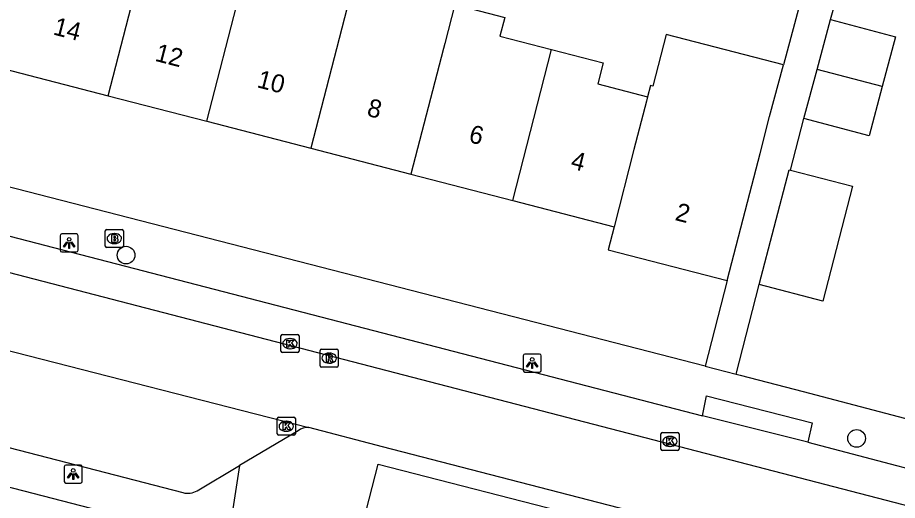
# Model space of a CAD drawing. Extents: x 163686 to 164493, y 382719 to 383870.
# Drawn here: x 164120.25 to 164168.98, y 383140.51 to 383167.24 of the extents above; entities that cross this region are included whole.
import ezdxf

# ---------------------------------------------------------------- set-up
doc = ezdxf.new("R2010")
doc.units = 0
for name, color, linetype in [('IMGEO_Boom', 7, 'Continuous'), ('IMGEO_Brandkraan', 7, 'Continuous'), ('IMGEO_Kolk', 7, 'Continuous'), ('IMGEO_Lichtpunt', 7, 'Continuous'), ('IMGEO_Pand', 7, 'Continuous'), ('IMGEO_Pand_nummerreeks', 7, 'Continuous'), ('IMGEO_Rijbaan_lokaal_open', 7, 'Continuous'), ('IMGEO_Rioolput', 7, 'Continuous'), ('IMGEO_Voetpad_open', 7, 'Continuous')]:
    doc.layers.add(name, color=color, linetype=linetype)

msp = doc.modelspace()

# ---------------------------------------------------------------- linework, layer by layer
at = {"layer": 'IMGEO_Boom'}
for centre in [(164126.253, 383154.088), (164166.716, 383143.942)]:
    msp.add_circle(centre, 0.489, dxfattribs=at)
at = {"layer": 'IMGEO_Brandkraan'}
for p, q in [((164125.104, 383154.579), (164125.104, 383155.431)), ((164125.179, 383155.505), (164126.031, 383155.505)), ((164125.592, 383155.285), (164125.617, 383155.285)), ((164126.105, 383155.431), (164126.105, 383154.579)), ((164125.615, 383154.725), (164125.59, 383154.725)), ((164126.031, 383154.505), (164125.179, 383154.505))]:
    msp.add_line(p, q, dxfattribs=at)
for points in [[(164125.104, 383154.579), (164125.104, 383155.431)], [(164125.179, 383155.505), (164126.031, 383155.505)], [(164125.452, 383155.205), (164125.452, 383154.805), (164125.665, 383154.805)], [(164125.683, 383155.205), (164125.452, 383155.205)], [(164125.631, 383155.124), (164125.577, 383155.124), (164125.577, 383155.048)], [(164126.105, 383155.431), (164126.105, 383154.579)], [(164125.577, 383155.048), (164125.63, 383155.048)], [(164125.639, 383154.972), (164125.577, 383154.972), (164125.577, 383154.891)], [(164125.577, 383154.891), (164125.639, 383154.891)], [(164126.031, 383154.505), (164125.179, 383154.505)]]:
    msp.add_lwpolyline(points, dxfattribs=at)
for centre, radius, start, end in [((164125.181, 383155.429), 0.0765, 91.552, 178.448), ((164125.181, 383155.429), 0.0765, 91.552, 178.448), ((164125.632, 383155.086), 0.0379, 267.8285, 90.9355), ((164125.687, 383155.06), 0.145, 59.4692, 91.5367), ((164125.712, 383155.107), 0.0922, 285.5137, 58.1501), ((164126.029, 383155.429), 0.0765, 1.552, 88.448), ((164126.029, 383155.429), 0.0765, 1.552, 88.448), ((164125.64, 383154.931), 0.0404, 269.8759, 90.5077), ((164125.671, 383155.056), 0.251, 268.6676, 293.5347), ((164125.717, 383154.915), 0.105, 301.3115, 78.989), ((164125.181, 383154.581), 0.0765, 181.552, 268.448), ((164125.181, 383154.581), 0.0765, 181.552, 268.448), ((164126.029, 383154.581), 0.0765, 271.552, 358.448), ((164126.029, 383154.581), 0.0765, 271.552, 358.448)]:
    msp.add_arc(centre, radius, start, end, dxfattribs=at)
for centre, major_axis, ratio, start_param, end_param in [((164125.591, 383155.005), (-0.387, 0.002), 0.722429, 4.712389, 7.853982), ((164125.616, 383155.005), (-0.39, 0.002), 0.717154, 1.570796, 4.712389)]:
    msp.add_ellipse(centre, major_axis=major_axis, ratio=ratio, start_param=start_param, end_param=end_param, dxfattribs=at)
at = {"layer": 'IMGEO_Kolk'}
for p, q in [((164134.833, 383148.763), (164134.833, 383149.615)), ((164134.908, 383149.689), (164135.76, 383149.689)), ((164135.321, 383149.469), (164135.346, 383149.469)), ((164135.834, 383149.615), (164135.834, 383148.763)), ((164135.344, 383148.909), (164135.319, 383148.909)), ((164135.76, 383148.689), (164134.908, 383148.689)), ((164134.629, 383144.188), (164134.629, 383145.04)), ((164134.704, 383145.114), (164135.556, 383145.114)), ((164135.117, 383144.894), (164135.142, 383144.894)), ((164135.63, 383145.04), (164135.63, 383144.188)), ((164135.556, 383144.114), (164134.704, 383144.114)), ((164135.14, 383144.334), (164135.115, 383144.334)), ((164155.879, 383143.348), (164155.879, 383144.2)), ((164155.954, 383144.274), (164156.806, 383144.274)), ((164156.367, 383144.054), (164156.392, 383144.054)), ((164156.88, 383144.2), (164156.88, 383143.348)), ((164156.39, 383143.494), (164156.365, 383143.494)), ((164156.806, 383143.274), (164155.954, 383143.274))]:
    msp.add_line(p, q, dxfattribs=at)
for points in [[(164134.833, 383148.763), (164134.833, 383149.615)], [(164134.908, 383149.689), (164135.76, 383149.689)], [(164135.154, 383149.389), (164135.277, 383149.389), (164135.277, 383149.238), (164135.407, 383149.389), (164135.571, 383149.389), (164135.425, 383149.238), (164135.578, 383148.989), (164135.426, 383148.989), (164135.341, 383149.153), (164135.277, 383149.086), (164135.277, 383148.989), (164135.154, 383148.989), (164135.154, 383149.389)], [(164135.834, 383149.615), (164135.834, 383148.763)], [(164135.76, 383148.689), (164134.908, 383148.689)], [(164134.629, 383144.188), (164134.629, 383145.04)], [(164134.704, 383145.114), (164135.556, 383145.114)], [(164135.63, 383145.04), (164135.63, 383144.188)], [(164134.95, 383144.814), (164135.073, 383144.814), (164135.073, 383144.663), (164135.203, 383144.814), (164135.367, 383144.814), (164135.221, 383144.663), (164135.374, 383144.414), (164135.222, 383144.414), (164135.137, 383144.578), (164135.073, 383144.511), (164135.073, 383144.414), (164134.95, 383144.414), (164134.95, 383144.814)], [(164135.556, 383144.114), (164134.704, 383144.114)], [(164155.879, 383143.348), (164155.879, 383144.2)], [(164155.954, 383144.274), (164156.806, 383144.274)], [(164156.2, 383143.974), (164156.323, 383143.974), (164156.323, 383143.823), (164156.453, 383143.974), (164156.617, 383143.974), (164156.471, 383143.823), (164156.624, 383143.574), (164156.472, 383143.574), (164156.387, 383143.738), (164156.323, 383143.671), (164156.323, 383143.574), (164156.2, 383143.574), (164156.2, 383143.974)], [(164156.88, 383144.2), (164156.88, 383143.348)], [(164156.806, 383143.274), (164155.954, 383143.274)]]:
    msp.add_lwpolyline(points, dxfattribs=at)
for centre, start, end in [((164134.91, 383149.613), 91.552, 178.448), ((164134.91, 383149.613), 91.552, 178.448), ((164135.758, 383149.613), 1.552, 88.448), ((164135.758, 383149.613), 1.552, 88.448), ((164134.91, 383148.765), 181.552, 268.448), ((164134.91, 383148.765), 181.552, 268.448), ((164135.758, 383148.765), 271.552, 358.448), ((164135.758, 383148.765), 271.552, 358.448), ((164134.706, 383145.038), 91.552, 178.448), ((164134.706, 383145.038), 91.552, 178.448), ((164135.554, 383145.038), 1.552, 88.448), ((164135.554, 383145.038), 1.552, 88.448), ((164134.706, 383144.19), 181.552, 268.448), ((164134.706, 383144.19), 181.552, 268.448), ((164135.554, 383144.19), 271.552, 358.448), ((164135.554, 383144.19), 271.552, 358.448), ((164155.956, 383144.198), 91.552, 178.448), ((164155.956, 383144.198), 91.552, 178.448), ((164156.804, 383144.198), 1.552, 88.448), ((164156.804, 383144.198), 1.552, 88.448), ((164155.956, 383143.35), 181.552, 268.448), ((164155.956, 383143.35), 181.552, 268.448), ((164156.804, 383143.35), 271.552, 358.448), ((164156.804, 383143.35), 271.552, 358.448)]:
    msp.add_arc(centre, 0.0765, start, end, dxfattribs=at)
for centre, major_axis, ratio, start_param, end_param in [((164135.32, 383149.189), (-0.387, 0.002), 0.722429, 4.712389, 7.853982), ((164135.345, 383149.189), (-0.39, 0.002), 0.717154, 1.570796, 4.712389), ((164135.116, 383144.614), (-0.387, 0.002), 0.722429, 4.712389, 7.853982), ((164135.141, 383144.614), (-0.39, 0.002), 0.717154, 1.570796, 4.712389), ((164156.366, 383143.774), (-0.387, 0.002), 0.722429, 4.712389, 7.853982), ((164156.391, 383143.774), (-0.39, 0.002), 0.717154, 1.570796, 4.712389)]:
    msp.add_ellipse(centre, major_axis=major_axis, ratio=ratio, start_param=start_param, end_param=end_param, dxfattribs=at)
at = {"layer": 'IMGEO_Lichtpunt'}
for p, q in [((164122.605, 383155.165), (164122.605, 383154.358)), ((164122.605, 383155.165), (164122.605, 383154.358)), ((164123.507, 383155.26), (164122.699, 383155.26)), ((164123.507, 383155.26), (164122.699, 383155.26)), ((164123.601, 383154.358), (164123.601, 383155.165)), ((164123.601, 383154.358), (164123.601, 383155.165)), ((164122.699, 383154.264), (164123.507, 383154.264)), ((164122.699, 383154.264), (164123.507, 383154.264)), ((164148.251, 383148.515), (164148.251, 383147.708)), ((164148.251, 383148.515), (164148.251, 383147.708)), ((164149.153, 383148.61), (164148.345, 383148.61)), ((164149.153, 383148.61), (164148.345, 383148.61)), ((164149.247, 383147.708), (164149.247, 383148.515)), ((164149.247, 383147.708), (164149.247, 383148.515)), ((164148.345, 383147.614), (164149.153, 383147.614)), ((164148.345, 383147.614), (164149.153, 383147.614)), ((164123.732, 383142.465), (164122.924, 383142.465)), ((164123.732, 383142.465), (164122.924, 383142.465)), ((164122.83, 383142.37), (164122.83, 383141.563)), ((164122.83, 383142.37), (164122.83, 383141.563)), ((164123.826, 383141.563), (164123.826, 383142.37)), ((164123.826, 383141.563), (164123.826, 383142.37)), ((164122.924, 383141.469), (164123.732, 383141.469)), ((164122.924, 383141.469), (164123.732, 383141.469))]:
    msp.add_line(p, q, dxfattribs=at)
for points in [[(164122.979, 383154.829), (164123.018, 383154.801), (164122.83, 383154.539), (164122.792, 383154.566), (164122.979, 383154.829)], [(164123.081, 383154.781), (164123.128, 383154.781), (164123.128, 383154.459), (164123.081, 383154.459), (164123.081, 383154.781)], [(164123.191, 383154.801), (164123.229, 383154.828), (164123.416, 383154.566), (164123.377, 383154.538), (164123.191, 383154.801)], [(164148.625, 383148.179), (164148.664, 383148.151), (164148.476, 383147.889), (164148.438, 383147.916), (164148.625, 383148.179)], [(164148.727, 383148.131), (164148.774, 383148.131), (164148.774, 383147.809), (164148.727, 383147.809), (164148.727, 383148.131)], [(164148.837, 383148.151), (164148.875, 383148.178), (164149.062, 383147.916), (164149.023, 383147.888), (164148.837, 383148.151)], [(164123.204, 383142.034), (164123.243, 383142.006), (164123.055, 383141.744), (164123.017, 383141.771), (164123.204, 383142.034)], [(164123.306, 383141.986), (164123.353, 383141.986), (164123.353, 383141.664), (164123.306, 383141.664), (164123.306, 383141.986)], [(164123.416, 383142.006), (164123.454, 383142.033), (164123.641, 383141.771), (164123.602, 383141.743), (164123.416, 383142.006)]]:
    msp.add_lwpolyline(points, dxfattribs=at)
for centre in [(164123.104, 383154.963), (164148.75, 383148.313), (164123.329, 383142.168)]:
    msp.add_circle(centre, 0.0994, dxfattribs=at)
for centre, start, end in [((164122.699, 383155.165), 90, 180), ((164122.699, 383155.165), 90, 180), ((164123.507, 383155.165), 0, 90), ((164123.507, 383155.165), 0, 90), ((164122.699, 383154.358), 180, 270), ((164122.699, 383154.358), 180, 270), ((164123.507, 383154.358), 270, 0), ((164123.507, 383154.358), 270, 360), ((164148.345, 383148.515), 90, 180), ((164148.345, 383148.515), 90, 180), ((164149.153, 383148.515), 0, 90), ((164149.153, 383148.515), 0, 90), ((164148.345, 383147.708), 180, 270), ((164148.345, 383147.708), 180, 270), ((164149.153, 383147.708), 270, 0), ((164149.153, 383147.708), 270, 360), ((164122.924, 383142.37), 90, 180), ((164122.924, 383142.37), 90, 180), ((164123.732, 383142.37), 0, 90), ((164123.732, 383142.37), 0, 90), ((164122.924, 383141.563), 180, 270), ((164122.924, 383141.563), 180, 270), ((164123.732, 383141.563), 270, 0), ((164123.732, 383141.563), 270, 360)]:
    msp.add_arc(centre, 0.0946, start, end, dxfattribs=at)
at = {"layer": 'IMGEO_Pand'}
for points in [[(164125.256, 383162.914), (164127.401, 383171.225), (164127.447, 383171.406)], [(164130.721, 383161.5), (164132.516, 383168.457), (164132.583, 383168.714)], [(164138.622, 383168.313), (164136.48, 383160.01)], [(164144.459, 383167.962), (164143.901, 383165.802), (164143.833, 383165.537), (164142.036, 383158.573)], [(164144.459, 383167.962), (164147.232, 383167.244), (164146.965, 383166.213), (164149.824, 383165.473)], [(164164.523, 383164.366), (164165.262, 383167.142)], [(164165.262, 383167.142), (164168.872, 383166.181), (164168.139, 383163.426)], [(164116.548, 383165.912), (164119.606, 383165.12), (164119.425, 383164.422), (164125.256, 383162.914)], [(164162.663, 383164.627), (164156.172, 383166.308), (164155.43, 383163.442), (164155.299, 383163.476), (164155.139, 383162.858)], [(164147.668, 383157.116), (164149.824, 383165.473)], [(164149.824, 383165.473), (164152.678, 383164.735), (164152.377, 383163.573), (164155.139, 383162.858)], [(164159.549, 383152.678), (164160.801, 383157.519), (164161.368, 383159.71), (164161.9, 383161.767), (164162.663, 383164.627)], [(164163.801, 383161.654), (164164.523, 383164.366)], [(164168.139, 383163.426), (164164.523, 383164.366)], [(164168.139, 383163.426), (164167.412, 383160.693), (164163.801, 383161.654)], [(164125.256, 383162.914), (164130.721, 383161.5)], [(164155.139, 383162.858), (164155.077, 383162.617), (164154.387, 383159.942), (164153.284, 383155.663)], [(164130.721, 383161.5), (164136.48, 383160.01)], [(164136.48, 383160.01), (164142.036, 383158.573)], [(164142.036, 383158.573), (164147.668, 383157.116)], [(164161.326, 383152.458), (164162.972, 383158.819), (164163.062, 383158.796)], [(164163.062, 383158.796), (164166.486, 383157.91), (164164.841, 383151.549), (164161.326, 383152.458)], [(164147.668, 383157.116), (164153.284, 383155.663)], [(164153.284, 383155.663), (164152.953, 383154.385), (164159.549, 383152.678)], [(164136.228, 383127.03), (164137.829, 383133.264), (164137.427, 383133.367), (164138.165, 383136.237), (164138.574, 383136.131), (164140.215, 383142.52), (164151.577, 383139.602)]]:
    msp.add_lwpolyline(points, dxfattribs=at)
at = {"layer": 'IMGEO_Rijbaan_lokaal_open'}
for points in [[(164176.893, 383138.284), (164107.356, 383156.336), (164055.386, 383169.723)], [(164119.374, 383148.903), (164136.378, 383144.539)], [(164158.955, 383138.686), (164140.46, 383143.471), (164136.378, 383144.539)]]:
    msp.add_lwpolyline(points, dxfattribs=at)
at = {"layer": 'IMGEO_Rioolput'}
for p, q in [((164137.001, 383147.96), (164137.001, 383148.812)), ((164137.076, 383148.886), (164137.928, 383148.886)), ((164138.002, 383148.812), (164138.002, 383147.96)), ((164137.489, 383148.666), (164137.514, 383148.666)), ((164137.928, 383147.886), (164137.076, 383147.886)), ((164137.512, 383148.106), (164137.487, 383148.106))]:
    msp.add_line(p, q, dxfattribs=at)
for points in [[(164137.001, 383147.96), (164137.001, 383148.812)], [(164137.076, 383148.886), (164137.928, 383148.886)], [(164138.002, 383148.812), (164138.002, 383147.96)], [(164137.59, 383148.584), (164137.338, 383148.586), (164137.338, 383148.186)], [(164137.338, 383148.186), (164137.462, 383148.186), (164137.462, 383148.348), (164137.473, 383148.348)], [(164137.516, 383148.505), (164137.462, 383148.505), (164137.462, 383148.424)], [(164137.462, 383148.424), (164137.514, 383148.424)], [(164137.52, 383148.319), (164137.591, 383148.186), (164137.731, 383148.186), (164137.666, 383148.312)], [(164137.928, 383147.886), (164137.076, 383147.886)]]:
    msp.add_lwpolyline(points, dxfattribs=at)
for centre, radius, start, end in [((164137.078, 383148.81), 0.0765, 91.552, 178.448), ((164137.078, 383148.81), 0.0765, 91.552, 178.448), ((164137.926, 383148.81), 0.0765, 1.552, 88.448), ((164137.926, 383148.81), 0.0765, 1.552, 88.448), ((164137.472, 383148.295), 0.0533, 26.0293, 88.6989), ((164137.498, 383148.613), 0.19, 274.7715, 282.9687), ((164137.522, 383148.409), 0.0964, 77.0061, 93.1865), ((164137.536, 383148.466), 0.0378, 276.6634, 79.6772), ((164137.589, 383148.474), 0.109, 350.3612, 89.416), ((164137.587, 383148.474), 0.112, 277.5842, 350.9817), ((164137.571, 383148.259), 0.108, 29.5134, 73.7905), ((164137.078, 383147.962), 0.0765, 181.552, 268.448), ((164137.078, 383147.962), 0.0765, 181.552, 268.448), ((164137.926, 383147.962), 0.0765, 271.552, 358.448), ((164137.926, 383147.962), 0.0765, 271.552, 358.448)]:
    msp.add_arc(centre, radius, start, end, dxfattribs=at)
for centre, major_axis, ratio, start_param, end_param in [((164137.488, 383148.386), (-0.387, 0.002), 0.722429, 4.712389, 7.853982), ((164137.513, 383148.386), (-0.39, 0.002), 0.717154, 1.570796, 4.712389)]:
    msp.add_ellipse(centre, major_axis=major_axis, ratio=ratio, start_param=start_param, end_param=end_param, dxfattribs=at)
at = {"layer": 'IMGEO_Voetpad_open'}
for points in [[(164165.262, 383167.142), (164166.139, 383170.212)], [(164163.955, 383169.468), (164162.663, 383164.627)], [(164163.062, 383158.796), (164163.801, 383161.654)], [(164158.327, 383147.934), (164118.294, 383158.243), (164114.798, 383159.148)], [(164118.793, 383155.404), (164158.179, 383145.198)], [(164159.549, 383152.678), (164158.327, 383147.934)], [(164160.047, 383147.491), (164161.326, 383152.458)], [(164111.09, 383149.999), (164112.443, 383149.662), (164113.392, 383149.426), (164113.4, 383145.174), (164113.496, 383142.861), (164131.864, 383138.13)], [(164158.327, 383147.934), (164160.047, 383147.491)], [(164160.047, 383147.491), (164160.268, 383147.434), (164163.748, 383146.536), (164178.77, 383142.588)], [(164158.179, 383145.198), (164158.404, 383146.3), (164164.26, 383144.799), (164164.014, 383143.739)], [(164164.014, 383143.739), (164158.179, 383145.198)], [(164115.462, 383144.539), (164129.402, 383140.94)], [(164135.788, 383144.369), (164132.544, 383142.44)], [(164164.014, 383143.739), (164174.26, 383141.034)], [(164130.197, 383141.044), (164132.544, 383142.44)], [(164132.544, 383142.44), (164131.864, 383138.13)]]:
    msp.add_lwpolyline(points, dxfattribs=at)
for centre, radius, start, end in [((164136.317, 383143.643), 0.898, 86.0781, 126.0691), ((164129.679, 383141.915), 1.013, 254.149, 300.7569)]:
    msp.add_arc(centre, radius, start, end, dxfattribs=at)

# ---------------------------------------------------------------- texts
at = {"layer": 'IMGEO_Pand_nummerreeks'}
for s, rotation, p in [('14', 345.4961, (164122.166, 383166.316)), ('12', 345.4961, (164127.806, 383164.857)), ('10', 345.4961, (164133.455, 383163.396)), ('8', 345.4961, (164139.544, 383161.82)), ('6', 345.4961, (164145.184, 383160.361)), ('4', 345.4984, (164150.827, 383158.9)), ('2', 345.4927, (164156.614, 383156.04))]:
    msp.add_text(s, height=1, rotation=rotation, dxfattribs=at).set_placement(p)

doc.saveas('drawing.dxf')
